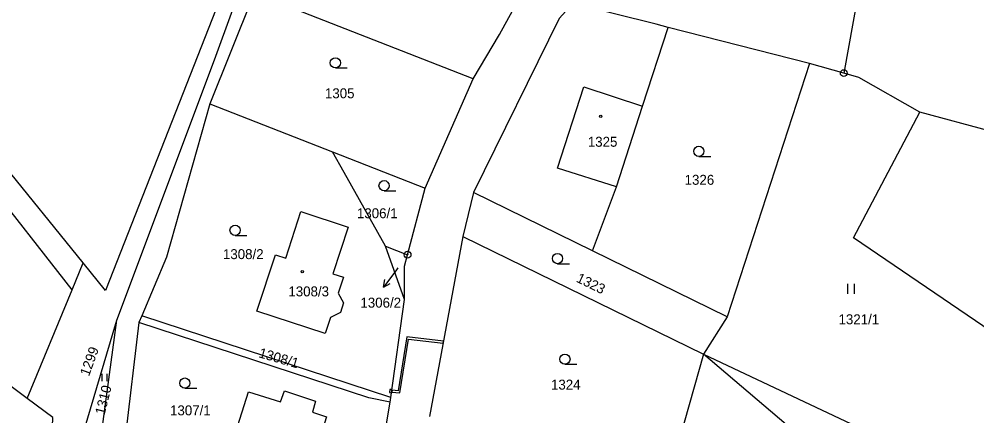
# Model space of a CAD drawing. Extents: x -587171 to -555306, y -1167727 to -1074732.
# Drawn here: x -559852.9 to -559712.2, y -1076548.1 to -1076489.8 of the extents above; entities that cross this region are included whole.
import ezdxf

# ---------------------------------------------------------------- set-up
doc = ezdxf.new("R2010")
doc.units = 0
for name, color, linetype in [('Hranice parcel', 7, 'Continuous'), ('Parcelní čísla', 7, 'Continuous'), ('Pop  PČ popisy', 7, 'Continuous'), ('Vnitřní kresba', 7, 'Continuous'), ('Věcná břemena k části', 7, 'Continuous'), ('Značky bodu BP', 7, 'Continuous'), ('Značky budov', 7, 'Continuous'), ('Značky kultur', 7, 'Continuous')]:
    doc.layers.add(name, color=color, linetype=linetype)

msp = doc.modelspace()

# ---------------------------------------------------------------- linework, layer by layer
at = {"layer": 'Hranice parcel'}
for p, q in [((-559727.39, -1076473.87), (-559731.76, -1076497.76)), ((-559818.37, -1076486.01), (-559824.87, -1076502.26)), ((-559786.2, -1076498.58), (-559816.42, -1076486.77)), ((-559736.77, -1076496.33), (-559757.57, -1076491.05)), ((-559736.77, -1076496.33), (-559748.87, -1076533.52)), ((-559731.76, -1076497.76), (-559736.77, -1076496.33)), ((-559793.24, -1076514.65), (-559786.2, -1076498.58)), ((-559824.87, -1076502.26), (-559806.86, -1076509.31)), ((-559806.86, -1076509.31), (-559793.24, -1076514.65)), ((-559795.83, -1076524.41), (-559793.24, -1076514.65)), ((-559786.15, -1076515.29), (-559787.73, -1076521.74)), ((-559768.66, -1076523.84), (-559786.15, -1076515.29)), ((-559787.73, -1076521.74), (-559792.59, -1076548.14)), ((-559787.73, -1076521.74), (-559752.35, -1076539.01)), ((-559799.07, -1076523.14), (-559795.83, -1076524.41)), ((-559796.26, -1076530.99), (-559799.07, -1076523.14)), ((-559748.87, -1076533.52), (-559768.66, -1076523.84)), ((-559845.09, -1076529.56), (-559843.46, -1076525.61)), ((-559851.71, -1076545.53), (-559845.09, -1076529.56)), ((-559798.26, -1076545.36), (-559796.26, -1076530.99)), ((-559834.87, -1076533.4), (-559835.28, -1076534.37)), ((-559798.26, -1076545.36), (-559834.87, -1076533.4)), ((-559748.87, -1076533.52), (-559752.35, -1076539.01)), ((-559843.3, -1076550.17), (-559838.52, -1076534.02)), ((-559840.8, -1076550.71), (-559838.52, -1076534.02)), ((-559835.28, -1076534.37), (-559837.38, -1076551.99)), ((-559752.35, -1076539.01), (-559759.87, -1076565.54)), ((-559737.58, -1076551.54), (-559752.35, -1076539.01)), ((-559752.35, -1076539.01), (-559706.84, -1076560.42)), ((-559801.25, -1076563.17), (-559798.36, -1076546.08)), ((-559798.36, -1076546.08), (-559798.26, -1076545.36))]:
    msp.add_line(p, q, dxfattribs=at)
for points in [[(-559838.52, -1076534.02), (-559824.18, -1076495.81), (-559816.32, -1076474.13), (-559807.23, -1076458.66)], [(-559817.46, -1076471.83), (-559840.18, -1076529.65), (-559843.46, -1076525.61)], [(-559786.2, -1076498.58), (-559782.34, -1076492.08), (-559778.24, -1076484.65), (-559774.88, -1076477.06), (-559780.78, -1076470.78)], [(-559771.57, -1076487.54), (-559773.54, -1076489.72), (-559786.15, -1076515.29)], [(-559757.57, -1076491.05), (-559759.32, -1076490.58), (-559771.57, -1076487.54)], [(-559768.66, -1076523.84), (-559765.15, -1076514.45), (-559761.32, -1076502.63), (-559757.57, -1076491.05)], [(-559845.09, -1076529.56), (-559858.29, -1076512.76), (-559872.94, -1076501.21), (-559885.6, -1076505.83), (-559893.11, -1076493.49)], [(-559720.58, -1076503.49), (-559729.54, -1076498.4), (-559731.76, -1076497.76)], [(-559824.87, -1076502.26), (-559831.25, -1076524.76), (-559834.87, -1076533.4)], [(-559698.18, -1076543.81), (-559730.35, -1076521.94), (-559720.58, -1076503.49)], [(-559681.01, -1076506.59), (-559696.73, -1076509.46), (-559710.06, -1076506.32), (-559720.58, -1076503.49)], [(-559843.46, -1076525.61), (-559855.81, -1076510.42), (-559858.98, -1076507.89)], [(-559799.07, -1076523.14), (-559805.16, -1076512.34), (-559806.86, -1076509.31)], [(-559811.48, -1076518.06), (-559804.54, -1076520.37), (-559806.79, -1076527.2), (-559805.23, -1076527.7), (-559806.02, -1076530.08), (-559805.23, -1076531.5), (-559805.68, -1076532.88), (-559807.16, -1076533.63), (-559807.94, -1076535.97), (-559817.94, -1076532.71), (-559815.23, -1076524.44), (-559813.68, -1076524.94), (-559811.48, -1076518.06)], [(-559796.26, -1076530.99), (-559796.28, -1076526.09), (-559795.83, -1076524.41)], [(-559798.36, -1076546.08), (-559801.49, -1076545.4), (-559835.28, -1076534.37)], [(-559851.71, -1076545.53), (-559858.37, -1076540.59), (-559863.55, -1076536.7), (-559867.09, -1076541.55), (-559869.82, -1076546.77), (-559872.92, -1076558.44), (-559875.26, -1076570.87), (-559879.21, -1076581.46), (-559881.76, -1076589.52)], [(-559809.81, -1076547.53), (-559807.71, -1076548.2), (-559810.63, -1076557.38), (-559822.09, -1076553.63), (-559819.2, -1076544.52), (-559814.49, -1076546.03), (-559813.92, -1076544.38), (-559809.34, -1076545.89), (-559809.81, -1076547.53)], [(-559848.34, -1076558.74), (-559847.94, -1076548.33), (-559851.71, -1076545.53)]]:
    msp.add_lwpolyline(points, dxfattribs=at)
at = {"layer": 'Pop  PČ popisy'}
for p, q in [((-559797.57, -1076526.76), (-559799.38, -1076529.16)), ((-559797.26, -1076526.35), (-559797.57, -1076526.76)), ((-559799.38, -1076529.16), (-559799.17, -1076528.06)), ((-559799.38, -1076529.16), (-559798.37, -1076528.66))]:
    msp.add_line(p, q, dxfattribs=at)
at = {"layer": 'Vnitřní kresba'}
for p, q in [((-559773.81, -1076511.69), (-559769.93, -1076499.77)), ((-559769.93, -1076499.77), (-559761.32, -1076502.63)), ((-559765.15, -1076514.45), (-559773.81, -1076511.69))]:
    msp.add_line(p, q, dxfattribs=at)
at = {"layer": 'Věcná břemena k části'}
for points in [[(-559796.96, -1076544.7), (-559795.69, -1076536.82), (-559790.62, -1076537.42), (-559790.56, -1076537.12), (-559795.94, -1076536.49), (-559797.21, -1076544.38), (-559798.11, -1076544.3), (-559798.15, -1076544.6)], [(-559798.25, -1076544.68), (-559798.15, -1076544.6), (-559798.11, -1076544.3), (-559798.18, -1076544.21), (-559798.43, -1076544.18), (-559798.49, -1076544.64)]]:
    msp.add_lwpolyline(points, close=True, dxfattribs=at)
at = {"layer": 'Značky bodu BP'}
for centre, radius in [((-559731.76, -1076497.76), 0.5), ((-559731.76, -1076497.76), 0.0303), ((-559795.83, -1076524.41), 0.5), ((-559795.83, -1076524.41), 0.0303)]:
    msp.add_circle(centre, radius, dxfattribs=at)
at = {"layer": 'Značky budov'}
for centre in [(-559767.45, -1076504.09), (-559811.3, -1076526.91)]:
    msp.add_circle(centre, 0.175, dxfattribs=at)
at = {"layer": 'Značky kultur'}
for p, q in [((-559806.43, -1076497), (-559804.68, -1076497)), ((-559753.05, -1076509.99), (-559751.3, -1076509.99)), ((-559799.28, -1076515.03), (-559797.53, -1076515.03)), ((-559821.16, -1076521.58), (-559819.41, -1076521.58)), ((-559773.8, -1076525.73), (-559772.05, -1076525.73)), ((-559731.17, -1076530.17), (-559731.17, -1076528.67)), ((-559730.17, -1076530.17), (-559730.17, -1076528.67)), ((-559772.71, -1076540.5), (-559770.96, -1076540.5)), ((-559840.66, -1076542.95), (-559840.66, -1076541.9)), ((-559839.96, -1076542.95), (-559839.96, -1076541.9)), ((-559828.53, -1076544), (-559826.78, -1076544))]:
    msp.add_line(p, q, dxfattribs=at)
for centre in [(-559806.43, -1076496.25), (-559753.05, -1076509.24), (-559799.28, -1076514.28), (-559821.16, -1076520.83), (-559773.8, -1076524.98), (-559772.71, -1076539.75), (-559828.53, -1076543.25)]:
    msp.add_circle(centre, 0.75, dxfattribs=at)

# ---------------------------------------------------------------- texts
at = {"layer": 'Parcelní čísla'}
for s, p in [('1305', (-559807.96, -1076501.45)), ('1325', (-559769.35, -1076508.57)), ('1326', (-559755.13, -1076514.15)), ('1306/1', (-559803.26, -1076519.06)), ('1308/2', (-559822.94, -1076525.06)), ('1308/3', (-559813.33, -1076530.53)), ('1306/2', (-559802.75, -1076532.18)), ('1321/1', (-559732.53, -1076534.62)), ('1324', (-559774.76, -1076544.21)), ('1307/1', (-559830.71, -1076547.99))]:
    msp.add_text(s, height=1.46, dxfattribs=at).set_placement(p)
for s, rotation, p in [('1323', 334, (-559771.16, -1076528.34)), ('1299', 70, (-559842.62, -1076542.34)), ('1308/1', 344, (-559817.79, -1076539.45)), ('1310', 76, (-559840.33, -1076548.01))]:
    msp.add_text(s, height=1.46, rotation=rotation, dxfattribs=at).set_placement(p)

doc.saveas('drawing.dxf')
